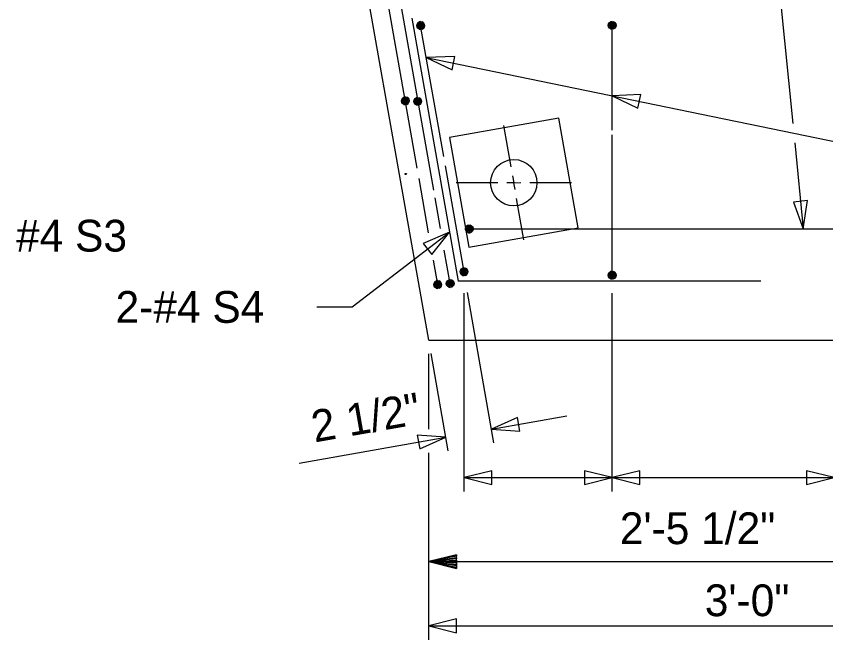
# Model space of a CAD drawing. Extents: x -408 to -23, y -15 to 117.
# Drawn here: x -105.895 to -102.25, y 76.344 to 79.15 of the extents above; entities that cross this region are included whole.
import ezdxf

# ---------------------------------------------------------------- set-up
doc = ezdxf.new("R2010")
doc.units = 0
for name, color, linetype in [('Arrowhead Terminators CELL', 7, 'Continuous'), ('Dimension Lines', 7, 'Continuous'), ('Rebar Lines', 7, 'Continuous'), ('Sup Concrete Girder Lines', 7, 'Continuous'), ('Sup Cored Slab Unit', 7, 'Continuous'), ('Text', 7, 'Continuous')]:
    doc.layers.add(name, color=color, linetype=linetype)

msp = doc.modelspace()

# ---------------------------------------------------------------- linework, layer by layer
at = {"layer": 'Arrowhead Terminators CELL'}
for points in [[(-104.0489, 78.9643), (-103.9328, 78.9085), (-103.9202, 78.9697)], [(-103.2123, 78.7921), (-103.0962, 78.7363), (-103.0836, 78.7976)], [(-102.3516, 78.1929), (-102.3329, 78.3204), (-102.3951, 78.3142)], [(-103.944, 78.1789), (-104.0622, 78.1276), (-104.0241, 78.078)], [(-103.7557, 77.2921), (-103.6272, 77.2831), (-103.638, 77.3446)], [(-103.9608, 77.256), (-104.0894, 77.2651), (-104.0785, 77.2035)], [(-103.879, 77.0737), (-103.754, 77.0425), (-103.754, 77.105)], [(-103.2123, 77.0737), (-103.3373, 77.105), (-103.3373, 77.0425)], [(-103.2123, 77.0737), (-103.0873, 77.0425), (-103.0873, 77.105)], [(-102.2123, 77.0737), (-102.3373, 77.105), (-102.3373, 77.0425)], [(-104.0378, 76.407), (-103.9128, 76.3758), (-103.9128, 76.4383)]]:
    msp.add_lwpolyline(points, close=True, dxfattribs=at)
at = {"layer": 'Dimension Lines'}
for p, q in [((-102.5131, 79.8121), (-102.3989, 78.6673)), ((-103.6674, 78.4731), (-103.7001, 78.6578)), ((-102.3902, 78.5804), (-102.3516, 78.1929)), ((-103.7264, 78.4012), (-103.9139, 78.4012)), ((-103.3957, 78.4012), (-103.5832, 78.4012)), ((-103.6095, 78.1446), (-103.6421, 78.3293)), ((-103.879, 77.0107), (-103.879, 77.9043)), ((-103.7449, 77.2306), (-103.864, 77.907)), ((-103.2123, 77.0107), (-103.2123, 77.9043)), ((-104.0378, 77.2914), (-104.0378, 77.6304)), ((-103.95, 77.1944), (-104.0271, 77.6323)), ((-103.7557, 77.2921), (-103.4168, 77.3519)), ((-104.6211, 77.1395), (-103.9608, 77.256)), ((-104.0378, 76.344), (-104.0378, 77.1855)), ((-103.879, 77.0737), (-103.2123, 77.0737)), ((-103.2123, 77.0737), (-102.2123, 77.0737)), ((-104.0378, 76.6958), (-101.5795, 76.6958)), ((-104.0378, 76.407), (-101.0378, 76.407))]:
    msp.add_line(p, q, dxfattribs=at)
for points in [[(-104.0489, 78.9643), (-100.1702, 78.1662), (-100.0682, 78.1662)], [(-103.6603, 78.4321), (-103.6548, 78.4012), (-103.6233, 78.4013)], [(-103.6492, 78.3703), (-103.6548, 78.4012), (-103.6863, 78.4011)], [(-104.5422, 77.842), (-104.3829, 77.842), (-103.944, 78.1789)], [(-103.9128, 76.6958), (-103.9128, 76.6896), (-104.0378, 76.6958), (-103.9128, 76.6833), (-103.9128, 76.6771), (-104.0378, 76.6958), (-103.9128, 76.6708), (-103.9128, 76.6646), (-104.0378, 76.6958), (-103.9128, 76.7271), (-103.9128, 76.7208), (-104.0378, 76.6958), (-103.9128, 76.7146), (-103.9128, 76.7083), (-104.0378, 76.6958), (-103.9128, 76.7021), (-103.9128, 76.6646), (-103.9128, 76.7271), (-104.0378, 76.6958), (-103.9128, 76.6646)]]:
    msp.add_lwpolyline(points, dxfattribs=at)
at = {"layer": 'Rebar Lines'}
for p, q in [((-104.0152, 78.3679), (-104.1954, 79.3902)), ((-104.0898, 78.4672), (-104.2436, 79.3393)), ((-104.1138, 79.1416), (-103.9051, 77.9585)), ((-103.9705, 78.5196), (-104.0743, 79.1085)), ((-103.2123, 78.6379), (-103.2123, 79.1095)), ((-103.2123, 77.9845), (-103.2123, 78.6161)), ((-103.879, 78.0005), (-103.9629, 78.4764)), ((-104.0385, 78.1762), (-104.0813, 78.4193)), ((-103.9847, 78.1949), (-104.009, 78.3324)), ((-103.8548, 78.1929), (-101.1673, 78.1929)), ((-103.9411, 77.9473), (-103.9676, 78.0979)), ((-103.9974, 77.9429), (-104.0167, 78.0528)), ((-102.5424, 77.9585), (-103.9051, 77.9585))]:
    msp.add_line(p, q, dxfattribs=at)
for points in [[(-104.0919, 79.1085), (-104.0906, 79.1152), (-104.0868, 79.1209), (-104.0811, 79.1248), (-104.0743, 79.1261), (-104.0676, 79.1248), (-104.0619, 79.1209), (-104.0581, 79.1152), (-104.0567, 79.1085), (-104.0581, 79.1017), (-104.0619, 79.096), (-104.0676, 79.0921), (-104.0743, 79.0908), (-104.0811, 79.0921), (-104.0868, 79.096), (-104.0906, 79.1017), (-104.0919, 79.1085), (-104.0743, 79.1085), (-104.0567, 79.1085), (-104.0581, 79.1152), (-104.0743, 79.1085), (-104.0619, 79.1209), (-104.0676, 79.1248), (-104.0743, 79.1085), (-104.0743, 79.1261), (-104.0811, 79.1248), (-104.0743, 79.1085), (-104.0868, 79.1209), (-104.0906, 79.1152), (-104.0743, 79.1085), (-104.0906, 79.1017), (-104.0868, 79.096), (-104.0743, 79.1085), (-104.0811, 79.0921), (-104.0743, 79.0908), (-104.0743, 79.1085), (-104.0676, 79.0921), (-104.0619, 79.096), (-104.0743, 79.1085), (-104.0581, 79.1017)], [(-103.2299, 79.1095), (-103.2286, 79.1162), (-103.2248, 79.1219), (-103.2191, 79.1258), (-103.2123, 79.1271), (-103.2056, 79.1258), (-103.1999, 79.1219), (-103.1961, 79.1163), (-103.1947, 79.1095), (-103.1961, 79.1028), (-103.1999, 79.097), (-103.2055, 79.0932), (-103.2123, 79.0918), (-103.2191, 79.0932), (-103.2248, 79.097), (-103.2286, 79.1027), (-103.2299, 79.1095), (-103.2123, 79.1095), (-103.1947, 79.1095), (-103.1961, 79.1163), (-103.2123, 79.1095), (-103.1999, 79.1219), (-103.2056, 79.1258), (-103.2123, 79.1095), (-103.2123, 79.1271), (-103.2191, 79.1258), (-103.2123, 79.1095), (-103.2248, 79.1219), (-103.2286, 79.1162), (-103.2123, 79.1095), (-103.2286, 79.1027), (-103.2248, 79.097), (-103.2123, 79.1095), (-103.2191, 79.0932), (-103.2123, 79.0918), (-103.2123, 79.1095), (-103.2055, 79.0932), (-103.1999, 79.097), (-103.2123, 79.1095), (-103.1961, 79.1028)], [(-104.1607, 78.7695), (-104.1594, 78.7762), (-104.1556, 78.7819), (-104.1499, 78.7858), (-104.1431, 78.7871), (-104.1364, 78.7858), (-104.1306, 78.7819), (-104.1268, 78.7763), (-104.1255, 78.7695), (-104.1268, 78.7628), (-104.1306, 78.757), (-104.1363, 78.7532), (-104.1431, 78.7518), (-104.1499, 78.7532), (-104.1555, 78.757), (-104.1594, 78.7627), (-104.1607, 78.7695), (-104.1431, 78.7695), (-104.1255, 78.7695), (-104.1268, 78.7763), (-104.1431, 78.7695), (-104.1306, 78.7819), (-104.1364, 78.7858), (-104.1431, 78.7695), (-104.1431, 78.7871), (-104.1499, 78.7858), (-104.1431, 78.7695), (-104.1556, 78.7819), (-104.1594, 78.7762), (-104.1431, 78.7695), (-104.1594, 78.7627), (-104.1555, 78.757), (-104.1431, 78.7695), (-104.1499, 78.7532), (-104.1431, 78.7518), (-104.1431, 78.7695), (-104.1363, 78.7532), (-104.1306, 78.757), (-104.1431, 78.7695), (-104.1268, 78.7628)], [(-104.1054, 78.7674), (-104.1041, 78.7741), (-104.1003, 78.7798), (-104.0946, 78.7837), (-104.0878, 78.785), (-104.0811, 78.7837), (-104.0754, 78.7798), (-104.0716, 78.7741), (-104.0702, 78.7674), (-104.0716, 78.7606), (-104.0754, 78.7549), (-104.0811, 78.7511), (-104.0878, 78.7497), (-104.0946, 78.7511), (-104.1003, 78.7549), (-104.1041, 78.7606), (-104.1054, 78.7674), (-104.0878, 78.7674), (-104.0702, 78.7674), (-104.0716, 78.7741), (-104.0878, 78.7674), (-104.0754, 78.7798), (-104.0811, 78.7837), (-104.0878, 78.7674), (-104.0878, 78.785), (-104.0946, 78.7837), (-104.0878, 78.7674), (-104.1003, 78.7798), (-104.1041, 78.7741), (-104.0878, 78.7674), (-104.1041, 78.7606), (-104.1003, 78.7549), (-104.0878, 78.7674), (-104.0946, 78.7511), (-104.0878, 78.7497), (-104.0878, 78.7674), (-104.0811, 78.7511), (-104.0754, 78.7549), (-104.0878, 78.7674), (-104.0716, 78.7606)], [(-103.8721, 78.1898), (-103.872, 78.1967), (-103.8692, 78.203), (-103.8643, 78.2078), (-103.8578, 78.2102), (-103.851, 78.2101), (-103.8447, 78.2073), (-103.8399, 78.2024), (-103.8374, 78.196), (-103.8376, 78.1891), (-103.8403, 78.1828), (-103.8452, 78.178), (-103.8517, 78.1755), (-103.8586, 78.1756), (-103.8648, 78.1784), (-103.8696, 78.1834), (-103.8721, 78.1898), (-103.8548, 78.1929), (-103.8374, 78.196), (-103.8399, 78.2024), (-103.8548, 78.1929), (-103.8447, 78.2073), (-103.851, 78.2101), (-103.8548, 78.1929), (-103.8578, 78.2102), (-103.8643, 78.2078), (-103.8548, 78.1929), (-103.8692, 78.203), (-103.872, 78.1967), (-103.8548, 78.1929), (-103.8696, 78.1834), (-103.8648, 78.1784), (-103.8548, 78.1929), (-103.8586, 78.1756), (-103.8517, 78.1755), (-103.8548, 78.1929), (-103.8452, 78.178), (-103.8403, 78.1828), (-103.8548, 78.1929), (-103.8376, 78.1891)], [(-103.8966, 78.0005), (-103.8953, 78.0073), (-103.8915, 78.013), (-103.8857, 78.0168), (-103.879, 78.0181), (-103.8723, 78.0168), (-103.8665, 78.013), (-103.8627, 78.0073), (-103.8614, 78.0005), (-103.8627, 77.9938), (-103.8665, 77.9881), (-103.8722, 77.9842), (-103.879, 77.9829), (-103.8857, 77.9842), (-103.8914, 77.988), (-103.8953, 77.9938), (-103.8966, 78.0005), (-103.879, 78.0005), (-103.8614, 78.0005), (-103.8627, 78.0073), (-103.879, 78.0005), (-103.8665, 78.013), (-103.8723, 78.0168), (-103.879, 78.0005), (-103.879, 78.0181), (-103.8857, 78.0168), (-103.879, 78.0005), (-103.8915, 78.013), (-103.8953, 78.0073), (-103.879, 78.0005), (-103.8953, 77.9938), (-103.8914, 77.988), (-103.879, 78.0005), (-103.8857, 77.9842), (-103.879, 77.9829), (-103.879, 78.0005), (-103.8722, 77.9842), (-103.8665, 77.9881), (-103.879, 78.0005), (-103.8627, 77.9938)], [(-103.2299, 77.9845), (-103.2286, 77.9912), (-103.2248, 77.9969), (-103.2191, 78.0008), (-103.2123, 78.0021), (-103.2056, 78.0008), (-103.1999, 77.9969), (-103.1961, 77.9913), (-103.1947, 77.9845), (-103.1961, 77.9778), (-103.1999, 77.972), (-103.2055, 77.9682), (-103.2123, 77.9668), (-103.2191, 77.9682), (-103.2248, 77.972), (-103.2286, 77.9777), (-103.2299, 77.9845), (-103.2123, 77.9845), (-103.1947, 77.9845), (-103.1961, 77.9913), (-103.2123, 77.9845), (-103.1999, 77.9969), (-103.2056, 78.0008), (-103.2123, 77.9845), (-103.2123, 78.0021), (-103.2191, 78.0008), (-103.2123, 77.9845), (-103.2248, 77.9969), (-103.2286, 77.9912), (-103.2123, 77.9845), (-103.2286, 77.9777), (-103.2248, 77.972), (-103.2123, 77.9845), (-103.2191, 77.9682), (-103.2123, 77.9668), (-103.2123, 77.9845), (-103.2055, 77.9682), (-103.1999, 77.972), (-103.2123, 77.9845), (-103.1961, 77.9778)], [(-104.015, 77.9429), (-104.0137, 77.9496), (-104.0099, 77.9553), (-104.0041, 77.9592), (-103.9974, 77.9605), (-103.9906, 77.9592), (-103.9849, 77.9553), (-103.9811, 77.9496), (-103.9798, 77.9429), (-103.9811, 77.9362), (-103.9849, 77.9304), (-103.9906, 77.9266), (-103.9974, 77.9252), (-104.0041, 77.9266), (-104.0098, 77.9304), (-104.0137, 77.9361), (-104.015, 77.9429), (-103.9974, 77.9429), (-103.9798, 77.9429), (-103.9811, 77.9496), (-103.9974, 77.9429), (-103.9849, 77.9553), (-103.9906, 77.9592), (-103.9974, 77.9429), (-103.9974, 77.9605), (-104.0041, 77.9592), (-103.9974, 77.9429), (-104.0099, 77.9553), (-104.0137, 77.9496), (-103.9974, 77.9429), (-104.0137, 77.9361), (-104.0098, 77.9304), (-103.9974, 77.9429), (-104.0041, 77.9266), (-103.9974, 77.9252), (-103.9974, 77.9429), (-103.9906, 77.9266), (-103.9849, 77.9304), (-103.9974, 77.9429), (-103.9811, 77.9362)], [(-103.9587, 77.9473), (-103.9574, 77.954), (-103.9536, 77.9598), (-103.9479, 77.9636), (-103.9411, 77.9649), (-103.9344, 77.9636), (-103.9287, 77.9598), (-103.9249, 77.9541), (-103.9235, 77.9473), (-103.9249, 77.9406), (-103.9287, 77.9349), (-103.9343, 77.931), (-103.9411, 77.9296), (-103.9479, 77.931), (-103.9536, 77.9348), (-103.9574, 77.9405), (-103.9587, 77.9473), (-103.9411, 77.9473), (-103.9235, 77.9473), (-103.9249, 77.9541), (-103.9411, 77.9473), (-103.9287, 77.9598), (-103.9344, 77.9636), (-103.9411, 77.9473), (-103.9411, 77.9649), (-103.9479, 77.9636), (-103.9411, 77.9473), (-103.9536, 77.9598), (-103.9574, 77.954), (-103.9411, 77.9473), (-103.9574, 77.9405), (-103.9536, 77.9348), (-103.9411, 77.9473), (-103.9479, 77.931), (-103.9411, 77.9296), (-103.9411, 77.9473), (-103.9343, 77.931), (-103.9287, 77.9349), (-103.9411, 77.9473), (-103.9249, 77.9406)]]:
    msp.add_lwpolyline(points, dxfattribs=at)
at = {"layer": 'Sup Concrete Girder Lines'}
for q in [(-104.5559, 80.6313), (-100.2944, 77.6929)]:
    msp.add_line((-104.0378, 77.6929), q, dxfattribs=at)
for centre, radius in [((-103.6548, 78.4012), 0.1042), ((-104.1412, 78.4403), 0.00273)]:
    msp.add_circle(centre, radius, dxfattribs=at)
at = {"layer": 'Sup Cored Slab Unit'}
msp.add_lwpolyline([(-103.452, 78.6908), (-103.9444, 78.604), (-103.8576, 78.1116), (-103.3652, 78.1984)], close=True, dxfattribs=at)

# ---------------------------------------------------------------- texts
at = {"layer": 'Text'}
for s, p in [('#4 S3', (-105.8957, 78.0912)), ('2-#4 S4', (-105.4475, 77.7705)), ('2\'-5 1/2"', (-103.1775, 76.7745)), ('3\'-0"', (-102.7951, 76.4503))]:
    msp.add_text(s, height=0.14302, dxfattribs=at).set_placement(p)
msp.add_text('2 1/2"', height=0.14302, rotation=10, dxfattribs=at).set_placement((-104.5518, 77.2318))

doc.saveas('drawing.dxf')
